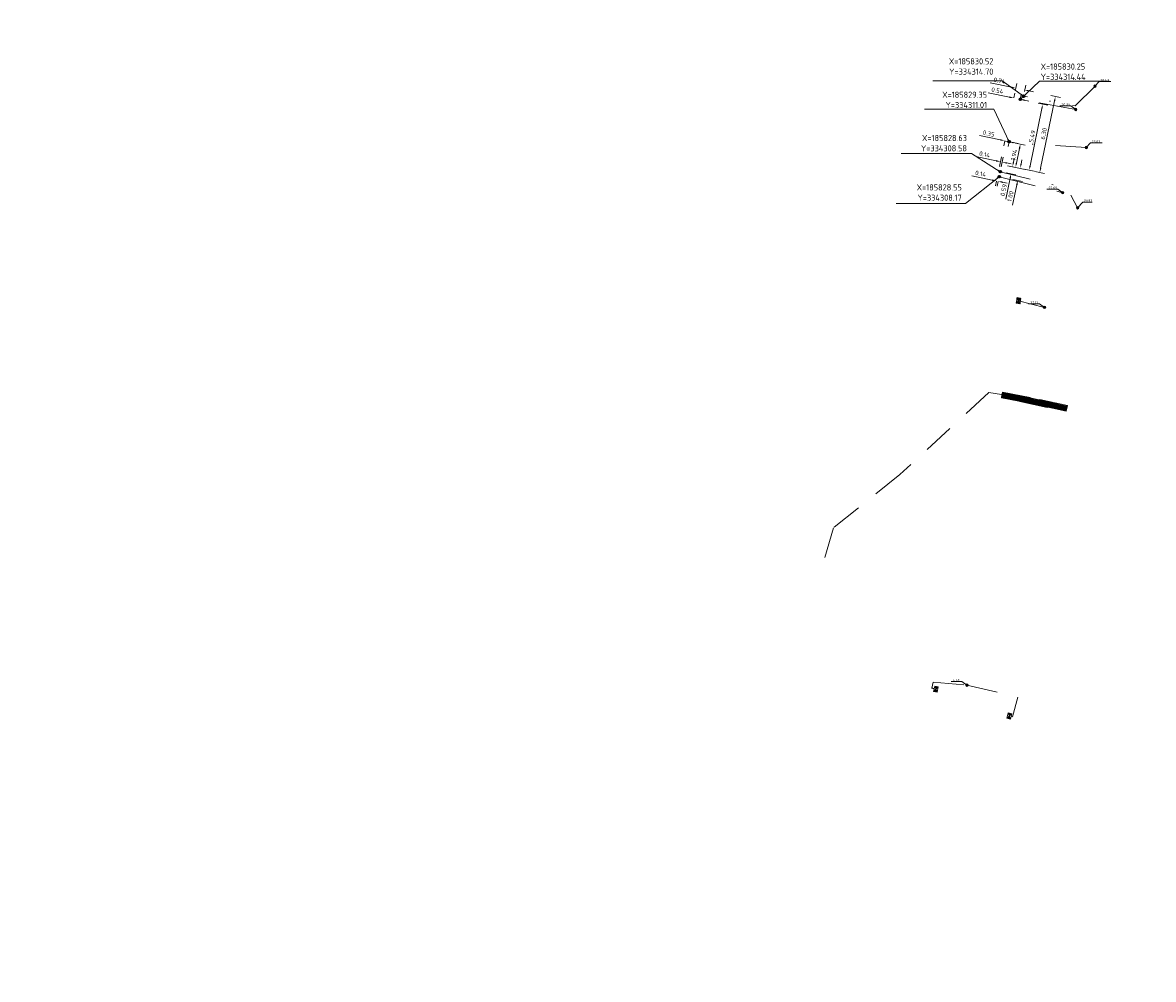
# Model space of a CAD drawing. Header units: inches. Extents: x 0 to 191500, y 0 to 342750.
# Tile 317 of 547: x 185749 to 185841, y 334243 to 334321. Entities that reach past the tile are written whole.
import ezdxf

# ---------------------------------------------------------------- set-up
doc = ezdxf.new("R2010")
doc.units = ezdxf.units.IN
doc.header["$MEASUREMENT"] = 0
for name, pattern in [('RI-HWA_HUISAANSLUITING', [4.8, 3, -1.8]), ('RI-HWA_KOLKAANSLUITING', [4.3, 2.5, -1.8]), ('RI-VWA_HUISAANSLUITING', [6.1, 2.5, -1.8, 0, -1.8])]:
    doc.linetypes.add(name, pattern=pattern)
doc.layers.get('0').update_dxf_attribs({"lineweight": 20})
doc.layers.get('DefPoints').update_dxf_attribs({"lineweight": 20})
for name, color, linetype, lineweight in [('ECW', 150, 'Continuous', 20), ('N-WE-RI-HWA-MAATVOERING-T25', 151, 'Continuous', 20), ('N-WE-RI-HWA_GOOT_LIJNGOOT-G', 220, 'Continuous', 20), ('N-WE-RI-HWA_HUISAANSLUITING_PVC_160-G', 150, 'RI-HWA_HUISAANSLUITING', 20), ('N-WE-RI-HWA_KOLK-S', 150, 'Continuous', 20), ('N-WE-RI-HWA_KOLKAANSLUITING_PVC_160-G', 150, 'RI-HWA_KOLKAANSLUITING', 20), ('N-WE-RI-HWA_RIOOLPUT_ONTSTOPPINGSPUT-G', 150, 'Continuous', 20), ('N-WE-RI-INLAAT', 7, 'Continuous', 20), ('N-WE-RI-VWA-MAATVOERING-T25', 30, 'Continuous', 20), ('N-WE-RI-VWA_HUISAANSLUITING_PVC_160-G', 20, 'RI-VWA_HUISAANSLUITING', 20), ('N-WE-RI-VWA_RIOOLPUT_ONTSTOPPINGSPUT-G', 30, 'Continuous', 20), ('Tekst algemeen', 7, 'Continuous', 20)]:
    doc.layers.add(name, color=color, linetype=linetype, lineweight=lineweight)
doc.styles.add('NLCS-ISO', font='txt')
doc.styles.add('NLCS-ISO-M200-T18', font='txt', dxfattribs={"height": 0.36})
doc.styles.add('NLCS-ISO-M200-T25', font='txt', dxfattribs={"height": 0.5})
doc.dimstyles.new('NLCS-M200-T18-PIJL_L2_H1', dxfattribs={"dimscale": 0.2, "dimtxt": 2.5, "dimasz": 1.8, "dimexe": 2, "dimexo": 2, "dimgap": 0.7, "dimtad": 1, "dimzin": 0, "dimdsep": 46, "dimtxsty": 'NLCS-ISO-M200-T18', "dimcen": 0, "dimdle": 2, "dimclrd": 256, "dimclre": 256, "dimclrt": 256, "dimadec": 1, "dimazin": 0, "dimtfac": 1, "dimtdec": 3, "dimtofl": 0, "dimtmove": 0, "dimatfit": 3, "dimfxl": 2, "dimfxlon": 1, "dimtfillclr": 256, "dimtolj": 1, "dimtzin": 0, "dimlwd": -1, "dimlwe": -1, "dimarcsym": 0})
doc.dimstyles.new('NLCS-M200-T25-OPENBOL_L0_H0', dxfattribs={"dimscale": 0.2, "dimtxt": 2.5, "dimasz": 1, "dimexe": 2, "dimexo": 0, "dimgap": 0.5, "dimtad": 1, "dimdec": 0, "dimzin": 0, "dimdsep": 46, "dimtxsty": 'NLCS-ISO-M200-T25', "dimblk": 'DOTBLANK', "dimcen": 2, "dimclrd": 256, "dimclre": 256, "dimclrt": 256, "dimadec": 0, "dimazin": 0, "dimtp": 1, "dimtm": 1, "dimtfac": 1, "dimtix": 1, "dimtofl": 0, "dimtmove": 1, "dimatfit": 3, "dimldrblk": 'DOTBLANK', "dimfxl": 1, "dimfxlon": 1, "dimtvp": 0.5, "dimtolj": 1, "dimtzin": 0, "dimlwd": -1, "dimlwe": -1, "dimarcsym": 0})
picture_1 = doc.add_image_def('image1.ecw', size_in_pixel=(220000, 285000))

# ---------------------------------------------------------------- blocks, each defined once
blk = doc.blocks.new('roostergoot')
at = {"lineweight": 0}
for p, q in [((-2275, 470), (0, 470)), ((-2275, 0), (-2275, 470)), ((-2275, 0), (0, 0)), ((-2250, 0), (-2250, 470)), ((-25, 0), (-25, 470)), ((0, 470), (0, 0))]:
    blk.add_line(p, q, dxfattribs=at)
at = {"lineweight": 5}
for p, q in [((-2250, 45), (-2275, 41)), ((-2249, 425), (-2274, 429)), ((-2250, 415), (0, 415)), ((-2250, 385), (0, 385)), ((-2250, 85), (0, 85)), ((-2250, 55), (0, 55)), ((-2248, 413), (-1504, 413)), ((-1504, 56), (-2248, 56)), ((-2199, 377), (-2202, 380)), ((-2200, 256), (-2202, 254)), ((-2186, 216), (-2187, 216)), ((-2186, 89), (-2187, 89)), ((-2181, 400), (-2181, 413)), ((-2181, 70), (-2181, 56)), ((-2154, 400), (-2178, 400)), ((-2154, 70), (-2178, 70)), ((-2166, 410), (-2166, 388)), ((-2166, 81), (-2166, 60)), ((-2151, 400), (-2151, 413)), ((-2151, 70), (-2151, 56)), ((-2139, 377), (-2142, 380)), ((-2140, 256), (-2142, 254)), ((-2126, 216), (-2127, 216)), ((-2126, 89), (-2127, 89)), ((-2079, 377), (-2082, 380)), ((-2080, 256), (-2082, 254)), ((-2066, 216), (-2067, 216)), ((-2066, 89), (-2067, 89)), ((-2019, 377), (-2022, 380)), ((-2020, 256), (-2022, 254)), ((-2006, 216), (-2007, 216)), ((-2006, 89), (-2007, 89)), ((-1959, 377), (-1962, 380)), ((-1960, 256), (-1962, 254)), ((-1946, 216), (-1947, 216)), ((-1946, 89), (-1947, 89)), ((-1899, 377), (-1902, 380)), ((-1900, 256), (-1902, 254)), ((-1886, 216), (-1887, 216)), ((-1886, 89), (-1887, 89)), ((-1839, 377), (-1842, 380)), ((-1840, 256), (-1842, 254)), ((-1826, 216), (-1827, 216)), ((-1826, 89), (-1827, 89)), ((-1779, 377), (-1782, 380)), ((-1780, 256), (-1782, 254)), ((-1766, 216), (-1767, 216)), ((-1766, 89), (-1767, 89)), ((-1719, 377), (-1722, 380)), ((-1720, 256), (-1722, 254)), ((-1706, 216), (-1707, 216)), ((-1706, 89), (-1707, 89)), ((-1659, 377), (-1662, 380)), ((-1660, 256), (-1662, 254)), ((-1646, 216), (-1647, 216)), ((-1646, 89), (-1647, 89)), ((-1599, 377), (-1602, 380)), ((-1600, 256), (-1602, 254)), ((-1601, 400), (-1601, 413)), ((-1601, 70), (-1601, 56)), ((-1574, 400), (-1598, 400)), ((-1574, 70), (-1598, 70)), ((-1586, 216), (-1587, 216)), ((-1586, 89), (-1587, 89)), ((-1586, 410), (-1586, 388)), ((-1586, 81), (-1586, 60)), ((-1571, 400), (-1571, 413)), ((-1571, 70), (-1571, 56)), ((-1539, 377), (-1542, 380)), ((-1540, 256), (-1542, 254)), ((-1526, 216), (-1527, 216)), ((-1526, 89), (-1527, 89)), ((-1502, 411), (-1502, 58)), ((-1500, 58), (-1500, 411)), ((-1498, 413), (-754, 413)), ((-754, 56), (-1498, 56)), ((-1449, 377), (-1452, 380)), ((-1450, 256), (-1452, 254)), ((-1436, 216), (-1437, 216)), ((-1436, 89), (-1437, 89)), ((-1431, 400), (-1431, 413)), ((-1431, 70), (-1431, 56)), ((-1404, 400), (-1428, 400)), ((-1404, 70), (-1428, 70)), ((-1416, 410), (-1416, 388)), ((-1416, 81), (-1416, 60)), ((-1401, 400), (-1401, 413)), ((-1401, 70), (-1401, 56)), ((-1389, 377), (-1392, 380)), ((-1390, 256), (-1392, 254)), ((-1376, 216), (-1377, 216)), ((-1376, 89), (-1377, 89)), ((-1329, 377), (-1332, 380)), ((-1330, 256), (-1332, 254)), ((-1316, 216), (-1317, 216)), ((-1316, 89), (-1317, 89)), ((-1269, 377), (-1272, 380)), ((-1270, 256), (-1272, 254)), ((-1256, 216), (-1257, 216)), ((-1256, 89), (-1257, 89)), ((-1209, 377), (-1212, 380)), ((-1210, 256), (-1212, 254)), ((-1196, 216), (-1197, 216)), ((-1196, 89), (-1197, 89)), ((-1149, 377), (-1152, 380)), ((-1150, 256), (-1152, 254)), ((-1136, 216), (-1137, 216)), ((-1136, 89), (-1137, 89)), ((-1089, 377), (-1092, 380)), ((-1090, 256), (-1092, 254)), ((-1076, 216), (-1077, 216)), ((-1076, 89), (-1077, 89)), ((-1029, 377), (-1032, 380)), ((-1030, 256), (-1032, 254)), ((-1016, 216), (-1017, 216)), ((-1016, 89), (-1017, 89)), ((-969, 377), (-972, 380)), ((-970, 256), (-972, 254)), ((-956, 216), (-957, 216)), ((-956, 89), (-957, 89)), ((-909, 377), (-912, 380)), ((-910, 256), (-912, 254)), ((-896, 216), (-897, 216)), ((-896, 89), (-897, 89)), ((-849, 377), (-852, 380)), ((-850, 256), (-852, 254)), ((-851, 400), (-851, 413)), ((-851, 70), (-851, 56)), ((-824, 400), (-848, 400)), ((-824, 70), (-848, 70)), ((-836, 216), (-837, 216)), ((-836, 89), (-837, 89)), ((-836, 410), (-836, 388)), ((-836, 81), (-836, 60)), ((-821, 400), (-821, 413)), ((-821, 70), (-821, 56)), ((-789, 377), (-792, 380)), ((-790, 256), (-792, 254)), ((-776, 216), (-777, 216)), ((-776, 89), (-777, 89)), ((-752, 411), (-752, 58)), ((-749, 58), (-749, 411)), ((-747, 413), (-3, 413)), ((-3, 56), (-747, 56)), ((-698, 377), (-701, 380)), ((-699, 256), (-701, 254)), ((-685, 216), (-686, 216)), ((-685, 89), (-686, 89)), ((-680, 400), (-680, 413)), ((-680, 70), (-680, 56)), ((-654, 400), (-676, 400)), ((-654, 70), (-676, 70)), ((-665, 410), (-665, 388)), ((-665, 81), (-665, 60)), ((-650, 400), (-650, 413)), ((-650, 70), (-650, 56)), ((-638, 377), (-641, 380)), ((-639, 256), (-641, 254)), ((-625, 216), (-626, 216)), ((-625, 89), (-626, 89)), ((-578, 377), (-581, 380)), ((-579, 256), (-581, 254)), ((-565, 216), (-566, 216)), ((-565, 89), (-566, 89)), ((-518, 377), (-521, 380)), ((-519, 256), (-521, 254)), ((-505, 216), (-506, 216)), ((-505, 89), (-506, 89)), ((-458, 377), (-461, 380)), ((-459, 256), (-461, 254)), ((-445, 216), (-446, 216)), ((-445, 89), (-446, 89)), ((-398, 377), (-401, 380)), ((-399, 256), (-401, 254)), ((-385, 216), (-386, 216)), ((-385, 89), (-386, 89)), ((-338, 377), (-341, 380)), ((-339, 256), (-341, 254)), ((-325, 216), (-326, 216)), ((-325, 89), (-326, 89)), ((-278, 377), (-281, 380)), ((-279, 256), (-281, 254)), ((-265, 216), (-266, 216)), ((-265, 89), (-266, 89)), ((-218, 377), (-221, 380)), ((-219, 256), (-221, 254)), ((-205, 216), (-206, 216)), ((-205, 89), (-206, 89)), ((-158, 377), (-161, 380)), ((-159, 256), (-161, 254)), ((-145, 216), (-146, 216)), ((-145, 89), (-146, 89)), ((-98, 377), (-101, 380)), ((-99, 256), (-101, 254)), ((-100, 400), (-100, 413)), ((-100, 70), (-100, 56)), ((-74, 400), (-96, 400)), ((-74, 70), (-96, 70)), ((-85, 216), (-86, 216)), ((-85, 89), (-86, 89)), ((-85, 410), (-85, 388)), ((-85, 81), (-85, 60)), ((-70, 400), (-70, 413)), ((-70, 70), (-70, 56)), ((-38, 377), (-41, 380)), ((-39, 256), (-41, 254)), ((-25, 216), (-26, 216)), ((-25, 89), (-26, 89)), ((0, 418), (-25, 422)), ((0, 52), (-25, 48)), ((-1, 411), (-1, 58))]:
    blk.add_line(p, q, dxfattribs=at)
for centre in [(-2166, 400), (-2166, 70), (-1586, 400), (-1586, 70), (-1416, 400), (-1416, 70), (-836, 400), (-836, 70), (-665, 400), (-665, 70), (-85, 400), (-85, 70)]:
    blk.add_circle(centre, 7, dxfattribs=at)
for centre, radius, start, end in [((-2248, 411), 2, 90, 180), ((-2248, 58), 2, 180, 270), ((-2212, 372), 12.5, 40.10091, 223.28747), ((-2212, 262), 12.5, 151.38954, 319.89909), ((-2280, 317), 75, 319.19244, 39.6862), ((-2111, 153), 112, 146.83805, 213.28575), ((-2195, 207), 12, 49.82077, 146.83805), ((-2194, 98), 12, 213.28575, 310.20987), ((-2295, 317), 113, 327.46965, 31.82204), ((-2111, 153), 87, 146.9093, 213.21547), ((-2194, 207), 12, 326.9093, 49.82077), ((-2194, 98), 12, 310.20987, 33.21547), ((-2166, 400), 15, 180, 0), ((-2166, 70), 15, 0, 180), ((-2152, 372), 12.5, 40.10091, 223.28747), ((-2152, 262), 12.5, 151.38954, 319.89909), ((-2220, 317), 75, 319.19244, 39.6862), ((-2051, 153), 112, 146.83805, 213.28575), ((-2135, 207), 12, 49.82077, 146.83805), ((-2134, 98), 12, 213.28575, 310.20987), ((-2235, 317), 113, 327.46965, 31.82204), ((-2051, 153), 87, 146.9093, 213.21547), ((-2134, 207), 12, 326.9093, 49.82077), ((-2134, 98), 12, 310.20987, 33.21547), ((-2092, 372), 12.5, 40.10091, 223.28747), ((-2092, 262), 12.5, 151.38954, 319.89909), ((-2160, 317), 75, 319.19244, 39.6862), ((-1991, 153), 112, 146.83805, 213.28575), ((-2075, 207), 12, 49.82077, 146.83805), ((-2074, 98), 12, 213.28575, 310.20987), ((-2175, 317), 113, 327.46965, 31.82204), ((-1991, 153), 87, 146.9093, 213.21547), ((-2074, 207), 12, 326.9093, 49.82077), ((-2074, 98), 12, 310.20987, 33.21547), ((-2032, 372), 12.5, 40.10091, 223.28747), ((-2032, 262), 12.5, 151.38954, 319.89909), ((-2100, 317), 75, 319.19244, 39.6862), ((-1931, 153), 112, 146.83805, 213.28575), ((-2015, 207), 12, 49.82077, 146.83805), ((-2014, 98), 12, 213.28575, 310.20987), ((-2115, 317), 113, 327.46965, 31.82204), ((-1931, 153), 87, 146.9093, 213.21547), ((-2014, 207), 12, 326.9093, 49.82077), ((-2014, 98), 12, 310.20987, 33.21547), ((-1972, 372), 12.5, 40.10091, 223.28747), ((-1972, 262), 12.5, 151.38954, 319.89909), ((-2040, 317), 75, 319.19244, 39.6862), ((-1871, 153), 112, 146.83805, 213.28575), ((-1955, 207), 12, 49.82077, 146.83805), ((-1954, 98), 12, 213.28575, 310.20987), ((-2055, 317), 113, 327.46965, 31.82204), ((-1871, 153), 87, 146.9093, 213.21547), ((-1954, 207), 12, 326.9093, 49.82077), ((-1954, 98), 12, 310.20987, 33.21547), ((-1912, 372), 12.5, 40.10091, 223.28747), ((-1912, 262), 12.5, 151.38954, 319.89909), ((-1980, 317), 75, 319.19244, 39.6862), ((-1811, 153), 112, 146.83805, 213.28575), ((-1895, 207), 12, 49.82077, 146.83805), ((-1894, 98), 12, 213.28575, 310.20987), ((-1995, 317), 113, 327.46965, 31.82204), ((-1811, 153), 87, 146.9093, 213.21547), ((-1894, 207), 12, 326.9093, 49.82077), ((-1894, 98), 12, 310.20987, 33.21547), ((-1852, 372), 12.5, 40.10091, 223.28747), ((-1852, 262), 12.5, 151.38954, 319.89909), ((-1920, 317), 75, 319.19244, 39.6862), ((-1751, 153), 112, 146.83805, 213.28575), ((-1835, 207), 12, 49.82077, 146.83805), ((-1834, 98), 12, 213.28575, 310.20987), ((-1935, 317), 113, 327.46965, 31.82204), ((-1751, 153), 87, 146.9093, 213.21547), ((-1834, 207), 12, 326.9093, 49.82077), ((-1834, 98), 12, 310.20987, 33.21547), ((-1792, 372), 12.5, 40.10091, 223.28747), ((-1792, 262), 12.5, 151.38954, 319.89909), ((-1860, 317), 75, 319.19244, 39.6862), ((-1691, 153), 112, 146.83805, 213.28575), ((-1775, 207), 12, 49.82077, 146.83805), ((-1774, 98), 12, 213.28575, 310.20987), ((-1875, 317), 113, 327.46965, 31.82204), ((-1691, 153), 87, 146.9093, 213.21547), ((-1774, 207), 12, 326.9093, 49.82077), ((-1774, 98), 12, 310.20987, 33.21547), ((-1732, 372), 12.5, 40.10091, 223.28747), ((-1732, 262), 12.5, 151.38954, 319.89909), ((-1800, 317), 75, 319.19244, 39.6862), ((-1631, 153), 112, 146.83805, 213.28575), ((-1715, 207), 12, 49.82077, 146.83805), ((-1714, 98), 12, 213.28575, 310.20987), ((-1815, 317), 113, 327.46965, 31.82204), ((-1631, 153), 87, 146.9093, 213.21547), ((-1714, 207), 12, 326.9093, 49.82077), ((-1714, 98), 12, 310.20987, 33.21547), ((-1672, 372), 12.5, 40.10091, 223.28747), ((-1672, 262), 12.5, 151.38954, 319.89909), ((-1740, 317), 75, 319.19244, 39.6862), ((-1571, 153), 112, 146.83805, 213.28575), ((-1655, 207), 12, 49.82077, 146.83805), ((-1654, 98), 12, 213.28575, 310.20987), ((-1755, 317), 113, 327.46965, 31.82204), ((-1571, 153), 87, 146.9093, 213.21547), ((-1654, 207), 12, 326.9093, 49.82077), ((-1654, 98), 12, 310.20987, 33.21547), ((-1612, 372), 12.5, 40.10091, 223.28747), ((-1612, 262), 12.5, 151.38954, 319.89909), ((-1680, 317), 75, 319.19244, 39.6862), ((-1511, 153), 112, 146.83805, 213.28575), ((-1595, 207), 12, 49.82077, 146.83805), ((-1594, 98), 12, 213.28575, 310.20987), ((-1586, 400), 15, 180, 0), ((-1586, 70), 15, 0, 180), ((-1695, 317), 113, 327.46965, 31.82204), ((-1511, 153), 87, 146.9093, 213.21547), ((-1594, 207), 12, 326.9093, 49.82077), ((-1594, 98), 12, 310.20987, 33.21547), ((-1552, 372), 12.5, 40.10091, 223.28747), ((-1552, 262), 12.5, 151.38954, 319.89909), ((-1620, 317), 75, 319.19244, 39.6862), ((-1451, 153), 112, 146.83805, 213.28575), ((-1535, 207), 12, 49.82077, 146.83805), ((-1534, 98), 12, 213.28575, 310.20987), ((-1635, 317), 113, 327.46965, 31.82204), ((-1451, 153), 87, 146.9093, 213.21547), ((-1534, 207), 12, 326.9093, 49.82077), ((-1534, 98), 12, 310.20987, 33.21547), ((-1504, 411), 2, 0, 90), ((-1504, 58), 2, 270, 0), ((-1498, 411), 2, 90, 180), ((-1498, 58), 2, 180, 270), ((-1462, 372), 12.5, 40.10091, 223.28747), ((-1462, 262), 12.5, 151.38954, 319.89909), ((-1530, 317), 75, 319.19244, 39.6862), ((-1361, 153), 112, 146.83805, 213.28575), ((-1445, 207), 12, 49.82077, 146.83805), ((-1444, 98), 12, 213.28575, 310.20987), ((-1545, 317), 113, 327.46965, 31.82204), ((-1361, 153), 87, 146.9093, 213.21547), ((-1444, 207), 12, 326.9093, 49.82077), ((-1444, 98), 12, 310.20987, 33.21547), ((-1416, 400), 15, 180, 0), ((-1416, 70), 15, 0, 180), ((-1402, 372), 12.5, 40.10091, 223.28747), ((-1402, 262), 12.5, 151.38954, 319.89909), ((-1470, 317), 75, 319.19244, 39.6862), ((-1301, 153), 112, 146.83805, 213.28575), ((-1385, 207), 12, 49.82077, 146.83805), ((-1384, 98), 12, 213.28575, 310.20987), ((-1485, 317), 113, 327.46965, 31.82204), ((-1301, 153), 87, 146.9093, 213.21547), ((-1384, 207), 12, 326.9093, 49.82077), ((-1384, 98), 12, 310.20987, 33.21547), ((-1342, 372), 12.5, 40.10091, 223.28747), ((-1342, 262), 12.5, 151.38954, 319.89909), ((-1410, 317), 75, 319.19244, 39.6862), ((-1241, 153), 112, 146.83805, 213.28575), ((-1325, 207), 12, 49.82077, 146.83805), ((-1324, 98), 12, 213.28575, 310.20987), ((-1425, 317), 113, 327.46965, 31.82204), ((-1241, 153), 87, 146.9093, 213.21547), ((-1324, 207), 12, 326.9093, 49.82077), ((-1324, 98), 12, 310.20987, 33.21547), ((-1282, 372), 12.5, 40.10091, 223.28747), ((-1282, 262), 12.5, 151.38954, 319.89909), ((-1350, 317), 75, 319.19244, 39.6862), ((-1181, 153), 112, 146.83805, 213.28575), ((-1265, 207), 12, 49.82077, 146.83805), ((-1264, 98), 12, 213.28575, 310.20987), ((-1365, 317), 113, 327.46965, 31.82204), ((-1181, 153), 87, 146.9093, 213.21547), ((-1264, 207), 12, 326.9093, 49.82077), ((-1264, 98), 12, 310.20987, 33.21547), ((-1222, 372), 12.5, 40.10091, 223.28747), ((-1222, 262), 12.5, 151.38954, 319.89909), ((-1290, 317), 75, 319.19244, 39.6862), ((-1121, 153), 112, 146.83805, 213.28575), ((-1205, 207), 12, 49.82077, 146.83805), ((-1204, 98), 12, 213.28575, 310.20987), ((-1305, 317), 113, 327.46965, 31.82204), ((-1121, 153), 87, 146.9093, 213.21547), ((-1204, 207), 12, 326.9093, 49.82077), ((-1204, 98), 12, 310.20987, 33.21547), ((-1162, 372), 12.5, 40.10091, 223.28747), ((-1162, 262), 12.5, 151.38954, 319.89909), ((-1230, 317), 75, 319.19244, 39.6862), ((-1061, 153), 112, 146.83805, 213.28575), ((-1145, 207), 12, 49.82077, 146.83805), ((-1144, 98), 12, 213.28575, 310.20987), ((-1245, 317), 113, 327.46965, 31.82204), ((-1061, 153), 87, 146.9093, 213.21547), ((-1144, 207), 12, 326.9093, 49.82077), ((-1144, 98), 12, 310.20987, 33.21547), ((-1102, 372), 12.5, 40.10091, 223.28747), ((-1102, 262), 12.5, 151.38954, 319.89909), ((-1170, 317), 75, 319.19244, 39.6862), ((-1001, 153), 112, 146.83805, 213.28575), ((-1085, 207), 12, 49.82077, 146.83805), ((-1084, 98), 12, 213.28575, 310.20987), ((-1185, 317), 113, 327.46965, 31.82204), ((-1001, 153), 87, 146.9093, 213.21547), ((-1084, 207), 12, 326.9093, 49.82077), ((-1084, 98), 12, 310.20987, 33.21547), ((-1042, 372), 12.5, 40.10091, 223.28747), ((-1042, 262), 12.5, 151.38954, 319.89909), ((-1110, 317), 75, 319.19244, 39.6862), ((-941, 153), 112, 146.83805, 213.28575), ((-1025, 207), 12, 49.82077, 146.83805), ((-1024, 98), 12, 213.28575, 310.20987), ((-1125, 317), 113, 327.46965, 31.82204), ((-941, 153), 87, 146.9093, 213.21547), ((-1024, 207), 12, 326.9093, 49.82077), ((-1024, 98), 12, 310.20987, 33.21547), ((-982, 372), 12.5, 40.10091, 223.28747), ((-982, 262), 12.5, 151.38954, 319.89909), ((-1050, 317), 75, 319.19244, 39.6862), ((-881, 153), 112, 146.83805, 213.28575), ((-965, 207), 12, 49.82077, 146.83805), ((-964, 98), 12, 213.28575, 310.20987), ((-1065, 317), 113, 327.46965, 31.82204), ((-881, 153), 87, 146.9093, 213.21547), ((-964, 207), 12, 326.9093, 49.82077), ((-964, 98), 12, 310.20987, 33.21547), ((-922, 372), 12.5, 40.10091, 223.28747), ((-922, 262), 12.5, 151.38954, 319.89909), ((-990, 317), 75, 319.19244, 39.6862), ((-821, 153), 112, 146.83805, 213.28575), ((-905, 207), 12, 49.82077, 146.83805), ((-904, 98), 12, 213.28575, 310.20987), ((-1005, 317), 113, 327.46965, 31.82204), ((-821, 153), 87, 146.9093, 213.21547), ((-904, 207), 12, 326.9093, 49.82077), ((-904, 98), 12, 310.20987, 33.21547), ((-862, 372), 12.5, 40.10091, 223.28747), ((-862, 262), 12.5, 151.38954, 319.89909), ((-930, 317), 75, 319.19244, 39.6862), ((-761, 153), 112, 146.83805, 213.28575), ((-845, 207), 12, 49.82077, 146.83805), ((-844, 98), 12, 213.28575, 310.20987), ((-836, 400), 15, 180, 0), ((-836, 70), 15, 0, 180), ((-945, 317), 113, 327.46965, 31.82204), ((-761, 153), 87, 146.9093, 213.21547), ((-844, 207), 12, 326.9093, 49.82077), ((-844, 98), 12, 310.20987, 33.21547), ((-802, 372), 12.5, 40.10091, 223.28747), ((-802, 262), 12.5, 151.38954, 319.89909), ((-870, 317), 75, 319.19244, 39.6862), ((-701, 153), 112, 146.83805, 213.28575), ((-785, 207), 12, 49.82077, 146.83805), ((-784, 98), 12, 213.28575, 310.20987), ((-885, 317), 113, 327.46965, 31.82204), ((-701, 153), 87, 146.9093, 213.21547), ((-784, 207), 12, 326.9093, 49.82077), ((-784, 98), 12, 310.20987, 33.21547), ((-754, 411), 2, 0, 90), ((-754, 58), 2, 270, 0), ((-747, 411), 2, 90, 180), ((-747, 58), 2, 180, 270), ((-710, 372), 12.5, 40.10091, 223.28747), ((-710, 262), 12.5, 151.38954, 319.89909), ((-778, 317), 75, 319.19244, 39.6862), ((-610, 153), 112, 146.83805, 213.28575), ((-694, 207), 12, 49.82077, 146.83805), ((-693, 98), 12, 213.28575, 310.20987), ((-794, 317), 113, 327.46965, 31.82204), ((-610, 153), 87, 146.9093, 213.21547), ((-693, 207), 12, 326.9093, 49.82077), ((-693, 98), 12, 310.20987, 33.21547), ((-665, 400), 15, 180, 0), ((-665, 70), 15, 0, 180), ((-650, 372), 12.5, 40.10091, 223.28747), ((-650, 262), 12.5, 151.38954, 319.89909), ((-718, 317), 75, 319.19244, 39.6862), ((-550, 153), 112, 146.83805, 213.28575), ((-634, 207), 12, 49.82077, 146.83805), ((-633, 98), 12, 213.28575, 310.20987), ((-734, 317), 113, 327.46965, 31.82204), ((-550, 153), 87, 146.9093, 213.21547), ((-633, 207), 12, 326.9093, 49.82077), ((-633, 98), 12, 310.20987, 33.21547), ((-590, 372), 12.5, 40.10091, 223.28747), ((-590, 262), 12.5, 151.38954, 319.89909), ((-658, 317), 75, 319.19244, 39.6862), ((-490, 153), 112, 146.83805, 213.28575), ((-574, 207), 12, 49.82077, 146.83805), ((-573, 98), 12, 213.28575, 310.20987), ((-674, 317), 113, 327.46965, 31.82204), ((-490, 153), 87, 146.9093, 213.21547), ((-573, 207), 12, 326.9093, 49.82077), ((-573, 98), 12, 310.20987, 33.21547), ((-530, 372), 12.5, 40.10091, 223.28747), ((-530, 262), 12.5, 151.38954, 319.89909), ((-598, 317), 75, 319.19244, 39.6862), ((-430, 153), 112, 146.83805, 213.28575), ((-514, 207), 12, 49.82077, 146.83805), ((-513, 98), 12, 213.28575, 310.20987), ((-614, 317), 113, 327.46965, 31.82204), ((-430, 153), 87, 146.9093, 213.21547), ((-513, 207), 12, 326.9093, 49.82077), ((-513, 98), 12, 310.20987, 33.21547), ((-470, 372), 12.5, 40.10091, 223.28747), ((-470, 262), 12.5, 151.38954, 319.89909), ((-538, 317), 75, 319.19244, 39.6862), ((-370, 153), 112, 146.83805, 213.28575), ((-454, 207), 12, 49.82077, 146.83805), ((-453, 98), 12, 213.28575, 310.20987), ((-554, 317), 113, 327.46965, 31.82204), ((-370, 153), 87, 146.9093, 213.21547), ((-453, 207), 12, 326.9093, 49.82077), ((-453, 98), 12, 310.20987, 33.21547), ((-410, 372), 12.5, 40.10091, 223.28747), ((-410, 262), 12.5, 151.38954, 319.89909), ((-478, 317), 75, 319.19244, 39.6862), ((-310, 153), 112, 146.83805, 213.28575), ((-394, 207), 12, 49.82077, 146.83805), ((-393, 98), 12, 213.28575, 310.20987), ((-494, 317), 113, 327.46965, 31.82204), ((-310, 153), 87, 146.9093, 213.21547), ((-393, 207), 12, 326.9093, 49.82077), ((-393, 98), 12, 310.20987, 33.21547), ((-350, 372), 12.5, 40.10091, 223.28747), ((-350, 262), 12.5, 151.38954, 319.89909), ((-418, 317), 75, 319.19244, 39.6862), ((-250, 153), 112, 146.83805, 213.28575), ((-334, 207), 12, 49.82077, 146.83805), ((-333, 98), 12, 213.28575, 310.20987), ((-434, 317), 113, 327.46965, 31.82204), ((-250, 153), 87, 146.9093, 213.21547), ((-333, 207), 12, 326.9093, 49.82077), ((-333, 98), 12, 310.20987, 33.21547), ((-290, 372), 12.5, 40.10091, 223.28747), ((-290, 262), 12.5, 151.38954, 319.89909), ((-358, 317), 75, 319.19244, 39.6862), ((-190, 153), 112, 146.83805, 213.28575), ((-274, 207), 12, 49.82077, 146.83805), ((-273, 98), 12, 213.28575, 310.20987), ((-374, 317), 113, 327.46965, 31.82204), ((-190, 153), 87, 146.9093, 213.21547), ((-273, 207), 12, 326.9093, 49.82077), ((-273, 98), 12, 310.20987, 33.21547), ((-230, 372), 12.5, 40.10091, 223.28747), ((-230, 262), 12.5, 151.38954, 319.89909), ((-298, 317), 75, 319.19244, 39.6862), ((-130, 153), 112, 146.83805, 213.28575), ((-214, 207), 12, 49.82077, 146.83805), ((-213, 98), 12, 213.28575, 310.20987), ((-314, 317), 113, 327.46965, 31.82204), ((-130, 153), 87, 146.9093, 213.21547), ((-213, 207), 12, 326.9093, 49.82077), ((-213, 98), 12, 310.20987, 33.21547), ((-170, 372), 12.5, 40.10091, 223.28747), ((-170, 262), 12.5, 151.38954, 319.89909), ((-238, 317), 75, 319.19244, 39.6862), ((-70, 153), 112, 146.83805, 213.28575), ((-154, 207), 12, 49.82077, 146.83805), ((-153, 98), 12, 213.28575, 310.20987), ((-254, 317), 113, 327.46965, 31.82204), ((-70, 153), 87, 146.9093, 213.21547), ((-153, 207), 12, 326.9093, 49.82077), ((-153, 98), 12, 310.20987, 33.21547), ((-110, 372), 12.5, 40.10091, 223.28747), ((-110, 262), 12.5, 151.38954, 319.89909), ((-178, 317), 75, 319.19244, 39.6862), ((-10, 153), 112, 146.83805, 213.28575), ((-94, 207), 12, 49.82077, 146.83805), ((-93, 98), 12, 213.28575, 310.20987), ((-85, 400), 15, 180, 0), ((-85, 70), 15, 0, 180), ((-194, 317), 113, 327.46965, 31.82204), ((-10, 153), 87, 146.9093, 213.21547), ((-93, 207), 12, 326.9093, 49.82077), ((-93, 98), 12, 310.20987, 33.21547), ((-50, 372), 12.5, 40.10091, 223.28747), ((-50, 262), 12.5, 151.38954, 319.89909), ((-118, 317), 75, 319.19244, 39.6862), ((50, 153), 112, 146.83805, 213.28575), ((-34, 207), 12, 49.82077, 146.83805), ((-33, 98), 12, 213.28575, 310.20987), ((-134, 317), 113, 327.46965, 31.82204), ((50, 153), 87, 146.9093, 213.21547), ((-33, 207), 12, 326.9093, 49.82077), ((-33, 98), 12, 310.20987, 33.21547), ((-3, 411), 2, 0, 90), ((-3, 58), 2, 270, 0)]:
    blk.add_arc(centre, radius, start, end, dxfattribs=at)
blk = doc.blocks.new('N-SRI-KOLK_STRAAT_450X300-SO')
h = blk.add_hatch(color=256)
h.dxf.hatch_style = 1
h.paths.add_polyline_path([(0, 0.75), (-1.125, 1.5), (-1.125, 0)])
h.paths.add_polyline_path([(1.125, 1.5), (0, 0.75), (1.125, 0)])
for p, q in [((-1.125, 0), (1.125, 1.5)), ((1.125, 0), (-1.125, 1.5))]:
    blk.add_line(p, q)
at = {"flags": 128}
blk.add_lwpolyline([(-1.125, 0), (1.125, 0), (1.125, 1.5), (-1.125, 1.5)], close=True, dxfattribs=at)
blk = doc.blocks.new('A$C3A202505')
at = {"layer": 'N-WE-RI-HWA_KOLK-S', "xscale": 0.2, "yscale": 0.2, "zscale": 0.2, "rotation": 264.3257099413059}
blk.add_blockref('N-SRI-KOLK_STRAAT_450X300-SO', (0.022, 0.254), dxfattribs=at)
blk = doc.blocks.new('_DotBlank')
at = {"color": 0, "linetype": 'ByBlock', "lineweight": -2}
blk.add_line((-0.5, 0), (-1, 0), dxfattribs=at)
blk.add_circle((0, 0), 0.5, dxfattribs=at)
blk = doc.blocks.new('*D3863')
at = {"layer": 'DefPoints', "color": 0, "transparency": 16777216}
for p in [(185829.006, 334311.077), (185829.006, 334311.077), (185829.352, 334311.006)]:
    blk.add_point(p, dxfattribs=at)
at = {"layer": 'N-WE-RI-VWA-MAATVOERING-T25', "transparency": 16777216}
for p, q in [((185828.654, 334311.15), (185826.952, 334311.502)), ((185829.006, 334311.077), (185828.925, 334310.686)), ((185829.352, 334311.006), (185829.271, 334310.614)), ((185829.705, 334310.933), (185830.057, 334310.86))]:
    blk.add_line(p, q, dxfattribs=at)
for points in [[(185828.666, 334311.209), (185828.641, 334311.092), (185829.006, 334311.077)], [(185829.717, 334310.992), (185829.693, 334310.874), (185829.352, 334311.006)]]:
    blk.add_solid(points, dxfattribs=at)
at = {"layer": 'N-WE-RI-VWA-MAATVOERING-T25', "transparency": 16777216, "insert": (185827.692, 334311.676), "char_height": 0.36, "attachment_point": 5, "rotation": 348.32269, "style": 'NLCS-ISO-M200-T18'}
blk.add_mtext('\\A1;0.35', dxfattribs=at)
blk = doc.blocks.new('*D3864')
at = {"layer": 'DefPoints', "color": 0, "transparency": 16777216}
for p in [(185829.724, 334314.552), (185829.724, 334314.552), (185830.249, 334314.443)]:
    blk.add_point(p, dxfattribs=at)
at = {"layer": 'N-WE-RI-HWA-MAATVOERING-T25', "transparency": 16777216}
for p, q in [((185829.372, 334314.624), (185827.654, 334314.979)), ((185829.724, 334314.552), (185829.805, 334314.943)), ((185830.249, 334314.443), (185830.33, 334314.835)), ((185830.602, 334314.37), (185830.954, 334314.297))]:
    blk.add_line(p, q, dxfattribs=at)
for points in [[(185829.384, 334314.683), (185829.359, 334314.566), (185829.724, 334314.552)], [(185830.614, 334314.429), (185830.589, 334314.311), (185830.249, 334314.443)]]:
    blk.add_solid(points, dxfattribs=at)
at = {"layer": 'N-WE-RI-HWA-MAATVOERING-T25', "transparency": 16777216, "insert": (185828.401, 334315.152), "char_height": 0.36, "attachment_point": 5, "rotation": 348.32269, "style": 'NLCS-ISO-M200-T18'}
blk.add_mtext('\\A1;0.54', dxfattribs=at)
blk = doc.blocks.new('*D3865')
at = {"layer": 'DefPoints', "color": 0, "transparency": 16777216}
for p in [(185829.79, 334314.847), (185829.893, 334315.348), (185830.516, 334314.697)]:
    blk.add_point(p, dxfattribs=at)
at = {"layer": 'N-WE-RI-VWA-MAATVOERING-T25', "transparency": 16777216}
for p, q in [((185829.541, 334315.421), (185827.823, 334315.777)), ((185829.871, 334315.239), (185829.974, 334315.74)), ((185830.598, 334315.089), (185830.701, 334315.59)), ((185830.973, 334315.125), (185831.325, 334315.052))]:
    blk.add_line(p, q, dxfattribs=at)
for points in [[(185829.553, 334315.48), (185829.529, 334315.363), (185829.893, 334315.348)], [(185830.985, 334315.184), (185830.96, 334315.066), (185830.62, 334315.198)]]:
    blk.add_solid(points, dxfattribs=at)
at = {"layer": 'N-WE-RI-VWA-MAATVOERING-T25', "transparency": 16777216, "insert": (185828.571, 334315.949), "char_height": 0.36, "attachment_point": 5, "rotation": 348.30055, "style": 'NLCS-ISO-M200-T18'}
blk.add_mtext('\\A1;0.74', dxfattribs=at)
blk = doc.blocks.new('*D3868')
at = {"layer": 'DefPoints', "color": 0, "transparency": 16777216}
for p in [(185829.893, 334315.348), (185833.106, 334314.682), (185828.614, 334309.18)]:
    blk.add_point(p, dxfattribs=at)
at = {"layer": 'N-WE-RI-VWA-MAATVOERING-T25', "transparency": 16777216}
for p, q in [((185832.715, 334314.763), (185833.498, 334314.601)), ((185831.9, 334308.866), (185833.033, 334314.329)), ((185831.435, 334308.595), (185832.219, 334308.432))]:
    blk.add_line(p, q, dxfattribs=at)
for points in [[(185832.974, 334314.342), (185833.092, 334314.317), (185833.106, 334314.682)], [(185831.841, 334308.878), (185831.959, 334308.854), (185831.827, 334308.514)]]:
    blk.add_solid(points, dxfattribs=at)
at = {"layer": 'N-WE-RI-VWA-MAATVOERING-T25', "transparency": 16777216, "insert": (185832.153, 334311.663), "char_height": 0.36, "attachment_point": 5, "rotation": 78.28293, "style": 'NLCS-ISO-M200-T18'}
blk.add_mtext('\\A1;6.30', dxfattribs=at)
blk = doc.blocks.new('*D3869')
at = {"layer": 'DefPoints', "color": 0, "transparency": 16777216}
for p in [(185829.724, 334314.552), (185832.08, 334314.065), (185828.614, 334309.18)]:
    blk.add_point(p, dxfattribs=at)
at = {"layer": 'N-WE-RI-HWA-MAATVOERING-T25', "transparency": 16777216}
for p, q in [((185831.043, 334309.046), (185832.007, 334313.712)), ((185831.689, 334314.146), (185832.472, 334313.984)), ((185830.578, 334308.774), (185831.362, 334308.612))]:
    blk.add_line(p, q, dxfattribs=at)
for points in [[(185831.949, 334313.724), (185832.066, 334313.7), (185832.08, 334314.065)], [(185830.984, 334309.058), (185831.102, 334309.033), (185830.97, 334308.693)]]:
    blk.add_solid(points, dxfattribs=at)
at = {"layer": 'N-WE-RI-HWA-MAATVOERING-T25', "transparency": 16777216, "insert": (185831.212, 334311.444), "char_height": 0.36, "attachment_point": 5, "rotation": 78.32269, "style": 'NLCS-ISO-M200-T18'}
blk.add_mtext('\\A1;5.49', dxfattribs=at)
blk = doc.blocks.new('*D3870')
at = {"layer": 'DefPoints', "color": 0, "transparency": 16777216}
for p in [(185829.006, 334311.077), (185830.257, 334310.819), (185828.614, 334309.18)]:
    blk.add_point(p, dxfattribs=at)
at = {"layer": 'N-WE-RI-VWA-MAATVOERING-T25', "transparency": 16777216}
for p, q in [((185829.865, 334310.9), (185830.648, 334310.738)), ((185829.937, 334309.274), (185830.184, 334310.466)), ((185829.473, 334309.003), (185830.256, 334308.841))]:
    blk.add_line(p, q, dxfattribs=at)
for points in [[(185830.125, 334310.479), (185830.243, 334310.454), (185830.257, 334310.819)], [(185829.879, 334309.286), (185829.996, 334309.262), (185829.864, 334308.922)]]:
    blk.add_solid(points, dxfattribs=at)
at = {"layer": 'N-WE-RI-VWA-MAATVOERING-T25', "transparency": 16777216, "insert": (185829.747, 334309.935), "char_height": 0.36, "attachment_point": 5, "rotation": 78.32269, "style": 'NLCS-ISO-M200-T18'}
blk.add_mtext('\\A1;1.94', dxfattribs=at)
blk = doc.blocks.new('*D3871')
at = {"layer": 'DefPoints', "color": 0, "transparency": 16777216}
for p in [(185828.659, 334309.388), (185828.497, 334308.606), (185828.635, 334308.578)]:
    blk.add_point(p, dxfattribs=at)
at = {"layer": 'N-WE-RI-VWA-MAATVOERING-T25', "transparency": 16777216}
for p, q in [((185828.306, 334309.461), (185826.656, 334309.802)), ((185828.578, 334308.998), (185828.74, 334309.779)), ((185828.716, 334308.969), (185828.878, 334309.751)), ((185829.149, 334309.286), (185829.502, 334309.213))]:
    blk.add_line(p, q, dxfattribs=at)
for points in [[(185828.319, 334309.519), (185828.294, 334309.402), (185828.659, 334309.388)], [(185829.161, 334309.345), (185829.137, 334309.227), (185828.797, 334309.359)]]:
    blk.add_solid(points, dxfattribs=at)
at = {"layer": 'N-WE-RI-VWA-MAATVOERING-T25', "transparency": 16777216, "insert": (185827.37, 334309.981), "char_height": 0.36, "attachment_point": 5, "rotation": 348.30055, "style": 'NLCS-ISO-M200-T18'}
blk.add_mtext('\\A1;0.14', dxfattribs=at)
blk = doc.blocks.new('*D3872')
at = {"layer": 'DefPoints', "color": 0, "transparency": 16777216}
for p in [(185828.413, 334308.201), (185828.548, 334308.173), (185828.336, 334307.826)]:
    blk.add_point(p, dxfattribs=at)
at = {"layer": 'N-WE-RI-HWA-MAATVOERING-T25', "transparency": 16777216}
for p, q in [((185827.983, 334307.899), (185826.332, 334308.241)), ((185828.336, 334307.826), (185828.255, 334307.435)), ((185828.47, 334307.799), (185828.389, 334307.407)), ((185828.823, 334307.726), (185829.175, 334307.653))]:
    blk.add_line(p, q, dxfattribs=at)
for points in [[(185827.995, 334307.958), (185827.971, 334307.841), (185828.336, 334307.826)], [(185828.835, 334307.784), (185828.811, 334307.667), (185828.47, 334307.799)]]:
    blk.add_solid(points, dxfattribs=at)
at = {"layer": 'N-WE-RI-HWA-MAATVOERING-T25', "transparency": 16777216, "insert": (185827.046, 334308.42), "char_height": 0.36, "attachment_point": 5, "rotation": 348.30055, "style": 'NLCS-ISO-M200-T18'}
blk.add_mtext('\\A1;0.14', dxfattribs=at)
blk = doc.blocks.new('*D3873')
at = {"layer": 'DefPoints', "color": 0, "transparency": 16777216}
for p in [(185828.614, 334309.18), (185828.497, 334308.606), (185829.5, 334308.402)]:
    blk.add_point(p, dxfattribs=at)
at = {"layer": 'N-WE-RI-VWA-MAATVOERING-T25', "transparency": 16777216}
for p, q in [((185829.225, 334309.056), (185830.009, 334308.896)), ((185829.689, 334309.329), (185829.76, 334309.681)), ((185829.428, 334308.049), (185829.085, 334306.364)), ((185829.108, 334308.482), (185829.892, 334308.322))]:
    blk.add_line(p, q, dxfattribs=at)
for points in [[(185829.63, 334309.341), (185829.747, 334309.317), (185829.617, 334308.976)], [(185829.369, 334308.061), (185829.487, 334308.037), (185829.5, 334308.402)]]:
    blk.add_solid(points, dxfattribs=at)
at = {"layer": 'N-WE-RI-VWA-MAATVOERING-T25', "transparency": 16777216, "insert": (185828.907, 334307.094), "char_height": 0.36, "attachment_point": 5, "rotation": 78.49004, "style": 'NLCS-ISO-M200-T18'}
blk.add_mtext('\\A1;0.59', dxfattribs=at)
blk = doc.blocks.new('*D3874')
at = {"layer": 'DefPoints', "color": 0, "transparency": 16777216}
for p in [(185828.614, 334309.18), (185828.413, 334308.201), (185830.041, 334307.868)]:
    blk.add_point(p, dxfattribs=at)
at = {"layer": 'N-WE-RI-HWA-MAATVOERING-T25', "transparency": 16777216}
for p, q in [((185830.314, 334309.199), (185830.386, 334309.552)), ((185829.85, 334308.927), (185830.633, 334308.766)), ((185829.968, 334307.515), (185829.633, 334305.88)), ((185829.649, 334307.948), (185830.433, 334307.787))]:
    blk.add_line(p, q, dxfattribs=at)
for points in [[(185830.255, 334309.211), (185830.372, 334309.187), (185830.241, 334308.846)], [(185829.91, 334307.527), (185830.027, 334307.503), (185830.041, 334307.868)]]:
    blk.add_solid(points, dxfattribs=at)
at = {"layer": 'N-WE-RI-HWA-MAATVOERING-T25', "transparency": 16777216, "insert": (185829.451, 334306.586), "char_height": 0.36, "attachment_point": 5, "rotation": 78.41161, "style": 'NLCS-ISO-M200-T18'}
blk.add_mtext('\\A1;1.00', dxfattribs=at)
blk = doc.blocks.new('A$C2C270354')
h = blk.add_hatch(color=256)
h.dxf.hatch_style = 1
edge = h.paths.add_edge_path()
edge.add_arc((0, 0), 0.1, 0, 360)
blk.add_circle((0, 0), 0.1)

msp = doc.modelspace()

# ---------------------------------------------------------------- linework, layer by layer
at = {"layer": 'N-WE-RI-HWA-MAATVOERING-T25', "elevation": 124.33413, "flags": 128}
msp.add_lwpolyline([(185834.74194, 334313.62388), (185834.33724, 334313.91618), (185833.45769, 334313.91618)], dxfattribs=at)
at = {"layer": 'N-WE-RI-HWA-MAATVOERING-T25', "flags": 128}
for points in [[(185833.68347, 334306.87866), (185833.27878, 334307.17096), (185832.39923, 334307.17096)], [(185832.21347, 334297.579), (185831.80878, 334297.8713), (185830.92923, 334297.8713)], [(185825.92834, 334266.97182), (185825.52365, 334267.26412), (185824.6441, 334267.26412)]]:
    msp.add_lwpolyline(points, dxfattribs=at)
at = {"layer": 'N-WE-RI-HWA_HUISAANSLUITING_PVC_160-G', "elevation": 124.33413, "flags": 128}
msp.add_lwpolyline([(185834.74194, 334313.62388), (185830.24899, 334314.44309)], dxfattribs=at)
at = {"layer": 'N-WE-RI-HWA_HUISAANSLUITING_PVC_160-G', "flags": 128}
msp.add_lwpolyline([(185828.5478, 334308.17346), (185833.68347, 334306.87866)], dxfattribs=at)
at = {"layer": 'N-WE-RI-HWA_KOLKAANSLUITING_PVC_160-G'}
for points in [[(185832.21347, 334297.579), (185830.109, 334298.126)], [(185828.7325, 334290.5205), (185827.70964, 334290.68577), (185820.494, 334284.034), (185815.122, 334279.723), (185814.29089, 334276.88871)], [(185823.07656, 334266.72617), (185823.19378, 334267.21925)], [(185823.19378, 334267.21925), (185825.93256, 334266.97182)], [(185825.93256, 334266.97182), (185830.04714, 334266.00151)], [(185823.07656, 334266.72617), (185823.27114, 334266.67991)], [(185830.04714, 334266.00151), (185829.61815, 334264.40435)], [(185829.61815, 334264.40435), (185829.49747, 334264.43407)]]:
    msp.add_lwpolyline(points, dxfattribs=at)
at = {"layer": 'N-WE-RI-HWA_KOLKAANSLUITING_PVC_160-G', "lineweight": -3}
msp.add_lwpolyline([(185823.26923, 334266.68037), (185823.07656, 334266.72617)], dxfattribs=at)
at = {"layer": 'N-WE-RI-HWA_RIOOLPUT_ONTSTOPPINGSPUT-G'}
for p, q in [((185830.34686, 334314.46363), (185830.15112, 334314.42256)), ((185830.22845, 334314.54096), (185830.26953, 334314.34523)), ((185828.64567, 334308.194), (185828.44993, 334308.15292)), ((185828.52726, 334308.27133), (185828.56834, 334308.07559))]:
    msp.add_line(p, q, dxfattribs=at)
for centre in [(185830.24899, 334314.44309), (185828.5478, 334308.17346)]:
    msp.add_circle(centre, 0.1, dxfattribs=at)
at = {"layer": 'N-WE-RI-VWA-MAATVOERING-T25', "flags": 128}
for points in [[(185836.30124, 334315.51556), (185836.63774, 334315.89129), (185837.59341, 334315.89129)], [(185835.59378, 334310.54247), (185835.93028, 334310.9182), (185836.88595, 334310.9182)], [(185834.89298, 334305.65688), (185835.31368, 334306.10622), (185836.07169, 334306.10767)]]:
    msp.add_lwpolyline(points, dxfattribs=at)
at = {"layer": 'N-WE-RI-VWA_HUISAANSLUITING_PVC_160-G', "flags": 128}
for points, elevation in [([(185836.30713, 334315.51556), (185834.68294, 334313.90895), (185830.51639, 334314.697), (185830.51639, 334314.697)], 258.15369), ([(185835.59378, 334310.54247), (185830.12616, 334310.86813), (185829.05794, 334311.05828)], 236.53185)]:
    msp.add_lwpolyline(points, dxfattribs=dict(at, elevation=elevation))
msp.add_lwpolyline([(185828.63485, 334308.57772), (185834.03883, 334307.23197), (185834.89298, 334305.65688)], dxfattribs=at)
at = {"layer": 'N-WE-RI-VWA_RIOOLPUT_ONTSTOPPINGSPUT-G'}
for p, q in [((185830.60652, 334314.74032), (185830.42626, 334314.65367)), ((185830.47306, 334314.78712), (185830.55972, 334314.60687)), ((185829.44249, 334311.0492), (185829.26224, 334310.96254)), ((185829.30904, 334311.096), (185829.39569, 334310.91574)), ((185828.72497, 334308.62105), (185828.54472, 334308.5344)), ((185828.59152, 334308.66785), (185828.67817, 334308.4876))]:
    msp.add_line(p, q, dxfattribs=at)
for centre in [(185830.51639, 334314.697), (185829.35236, 334311.00587), (185828.63485, 334308.57772)]:
    msp.add_circle(centre, 0.1, dxfattribs=at)

# ---------------------------------------------------------------- block references
at = {"color": 0}
msp.add_blockref('A$C3A202505', (185829.93201, 334297.88571), dxfattribs=at)
at = {"layer": 'N-WE-RI-HWA_GOOT_LIJNGOOT-G'}
for p, xscale, yscale, zscale, rotation in [((185828.81018, 334290.70796, 54.664), 0.0009999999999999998, 0.0009999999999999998, 0.0009999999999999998, 169.4921274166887), ((185830.29927, 334290.41461), 0.0009999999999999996, 0.0009999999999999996, 0.0009999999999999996, 167.9642142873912), ((185831.83921, 334290.109), 0.0009999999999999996, 0.0009999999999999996, 0.0009999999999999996, 167.9642142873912)]:
    msp.add_blockref('roostergoot', p, dxfattribs=dict(at, xscale=xscale, yscale=yscale, zscale=zscale, rotation=rotation))
at = {"layer": 'N-WE-RI-HWA_KOLK-S', "xscale": 0.2, "yscale": 0.2, "zscale": 0.2}
for p, rotation in [((185829.96282, 334298.15966, 56.089), 257.0331899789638), ((185823.26923, 334266.68037), 257.0331899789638), ((185829.20835, 334264.51463), 256.1633286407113)]:
    msp.add_blockref('N-SRI-KOLK_STRAAT_450X300-SO', p, dxfattribs=dict(at, rotation=rotation))
at = {"layer": 'N-WE-RI-INLAAT', "rotation": 0.06357443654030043}
for p in [(185836.30124, 334315.51556), (185834.74194, 334313.62388, 124.33413), (185835.59378, 334310.54247, 236.53185), (185833.68347, 334306.87866), (185834.89298, 334305.65688), (185832.21347, 334297.5955, 53.522), (185825.93256, 334266.97182)]:
    msp.add_blockref('A$C2C270354', p, dxfattribs=at)

# ---------------------------------------------------------------- texts
at = {"layer": 'N-WE-RI-HWA-MAATVOERING-T25', "style": 'NLCS-ISO'}
for s, p in [('20.86', (185833.59769, 334313.91618, 124.33413)), ('27.69', (185832.53923, 334307.17096)), ('37.11', (185831.06923, 334297.8713)), ('4.45', (185824.7841, 334267.26412))]:
    msp.add_text(s, height=0.2, rotation=359.997829, dxfattribs=at).set_placement(p)
at = {"layer": 'N-WE-RI-VWA-MAATVOERING-T25', "style": 'NLCS-ISO'}
for s, p in [('20.43', (185836.74622, 334315.89139, -2.496)), ('25.03', (185836.03876, 334310.9183, -2.496)), ('29.93', (185835.38253, 334306.1299, -2.496))]:
    msp.add_text(s, height=0.2, rotation=0.5279708, dxfattribs=at).set_placement(p)
at = {"layer": 'Tekst algemeen', "char_height": 0.5, "style": 'NLCS-ISO-M200-T25'}
for s, insert, attachment_point in [('X=185830.52\\PY=334314.70', (185828.07447, 334316.43974, 258.15369), 9), ('X=185830.25\\PY=334314.44', (185831.899, 334316.01565, 124.33413), 7), ('X=185829.35\\PY=334311.01', (185827.55814, 334313.73252, 236.53185), 9), ('X=185828.63\\PY=334308.58', (185825.92948, 334310.22443), 9), ('X=185828.55\\PY=334308.17', (185825.51211, 334306.2249), 9)]:
    msp.add_mtext(s, dxfattribs=dict(at, insert=insert, attachment_point=attachment_point))

# ---------------------------------------------------------------- dimensions: what is measured, and where the dimension line sits
at = {"layer": 'N-WE-RI-HWA-MAATVOERING-T25'}
for p1, p2, distance, picture, middle in [((185830.24899, 334314.44309), (185829.72418, 334314.55156), 0, '*D3864', (185828.40113, 334315.15177)), ((185828.614, 334309.18), (185829.72418, 334314.55156), -2.40588, '*D3869', (185831.2118, 334311.4436)), ((185828.5478, 334308.17346), (185828.41331, 334308.20131), 0.38288, '*D3872', (185827.04643, 334308.42015))]:
    dim = msp.add_aligned_dim(p1=p1, p2=p2, distance=distance, dimstyle='NLCS-M200-T18-PIJL_L2_H1', dxfattribs=at)
    dim.commit()
    dim.dimension.update_dxf_attribs({"geometry": picture, "text_midpoint": middle})
dim = msp.add_linear_dim(base=(185830.04068, 334307.8676), p1=(185828.614, 334309.18), p2=(185828.41331, 334308.20131), angle=258.4116086, dimstyle='NLCS-M200-T18-PIJL_L2_H1', dxfattribs=at)
dim.commit()
dim.dimension.update_dxf_attribs({"geometry": '*D3874', "text_midpoint": (185829.76461, 334306.52133), "dimtype": 161})
at = {"layer": 'N-WE-RI-VWA-MAATVOERING-T25'}
for p1, p2, distance, picture, middle in [((185830.51639, 334314.697), (185829.7896, 334314.8475), -0.51145, '*D3865', (185828.5705, 334315.94904)), ((185828.614, 334309.18), (185829.89331, 334315.34832), -3.28136, '*D3868', (185832.15331, 334311.66277)), ((185829.35236, 334311.00587), (185829.00615, 334311.07742), 0, '*D3863', (185827.6915, 334311.67589)), ((185828.614, 334309.18), (185829.00615, 334311.07742), -1.27691, '*D3870', (185829.74719, 334309.93503)), ((185828.63485, 334308.57772), (185828.49716, 334308.60623), -0.798, '*D3871', (185827.36974, 334309.98142))]:
    dim = msp.add_aligned_dim(p1=p1, p2=p2, distance=distance, dimstyle='NLCS-M200-T18-PIJL_L2_H1', dxfattribs=at)
    dim.commit()
    dim.dimension.update_dxf_attribs({"geometry": picture, "text_midpoint": middle})
dim = msp.add_linear_dim(base=(185829.49989, 334308.40205), p1=(185828.614, 334309.18), p2=(185828.49716, 334308.60623), angle=258.4900428, dimstyle='NLCS-M200-T18-PIJL_L2_H1', dxfattribs=at)
dim.commit()
dim.dimension.update_dxf_attribs({"geometry": '*D3873', "text_midpoint": (185829.22053, 334307.0302), "dimtype": 161})

# ---------------------------------------------------------------- pictures from other files: only their frames are drawn
at = {"layer": 'ECW'}
image = msp.add_image(picture_1, insert=(180500, 328500), size_in_units=(11000, 14250), dxfattribs=at)
image.dxf.flags = 7

# ---------------------------------------------------------------- leaders
at = {"layer": 'Tekst algemeen', "annotation_type": 0, "has_hookline": 1}
for points, hookline_direction, text_width in [([(185830.51639, 334314.697, 258.15369), (185828.77447, 334315.93974, 258.15369), (185828.57447, 334315.93974, 258.15369)], 1, 4.90476), ([(185830.24899, 334314.44309, 124.33413), (185831.80812, 334315.91321, 124.33413), (185832.00812, 334315.91321, 124.33413)], 0, 4.92857), ([(185829.35236, 334311.00587, 236.53185), (185828.09837, 334313.65436, 236.53185), (185827.89837, 334313.65436, 236.53185)], 1, 4.90476), ([(185828.63485, 334308.57772), (185826.30101, 334310.06082), (185826.10101, 334310.06082)], 1, 5), ([(185828.5478, 334308.17346), (185825.80507, 334306.00191), (185825.60507, 334306.00191)], 1, 4.90476)]:
    msp.add_leader(points, dimstyle='NLCS-M200-T25-OPENBOL_L0_H0', override={"dimscale": 1, "dimtxt": 0.5, "dimasz": 0.2}, dxfattribs=dict(at, hookline_direction=hookline_direction, text_width=text_width))

doc.saveas('drawing.dxf')
